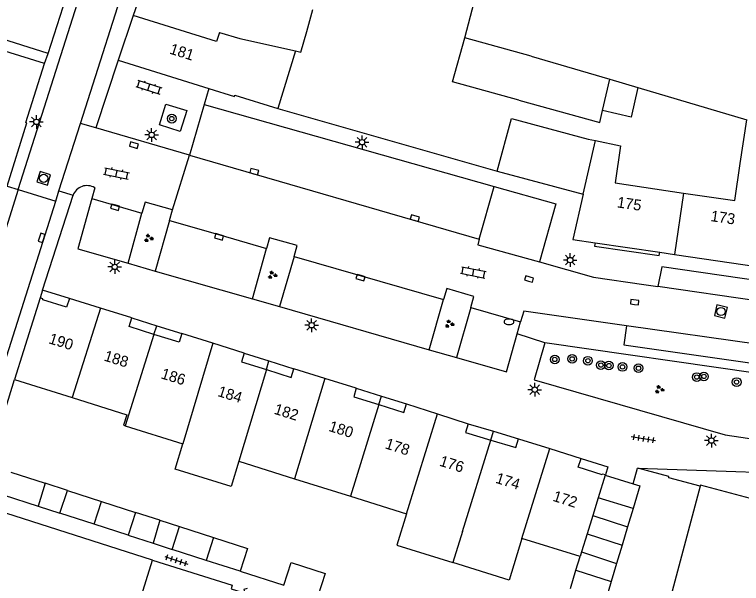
# Model space of a CAD drawing. Extents: x 132998 to 136004, y 396998 to 398512.
# Drawn here: x 133565.2 to 133631.8, y 397743.6 to 397795.8 of the extents above; entities that cross this region are included whole.
import ezdxf

# ---------------------------------------------------------------- set-up
doc = ezdxf.new("R2010")
doc.units = 0
for name, color, linetype in [('gg-afsc-erfafscheiding', 7, 'Continuous'), ('gg-afsc-hekwerk', 7, 'Continuous'), ('gg-afsc-muur', 7, 'Continuous'), ('gg-anno-huisnummerreeks BGT', 7, 'Continuous'), ('gg-bbg-bijgebouw', 7, 'Continuous'), ('gg-bbg-gedigitaliseerde bebouwing', 7, 'Continuous'), ('gg-bbg-gedigitaliseerde bijgebouw', 7, 'Continuous'), ('gg-bbg-hoofdgebouw', 7, 'Continuous'), ('gg-bbg-luifel en loopbrug', 7, 'Continuous'), ('gg-bbg-onder overbouw', 7, 'Continuous'), ('gg-bbg-pand overbouw', 7, 'Continuous'), ('gg-bbg-tussenscheiding', 7, 'Continuous'), ('gg-bbg-tussenscheiding niveau 01', 7, 'Continuous'), ('gg-knt-verharding', 7, 'Continuous'), ('gg-knt-verharding nz', 7, 'Continuous'), ('gt-grn-groengrens', 7, 'Continuous'), ('gt-grn-weggrens', 7, 'Continuous'), ('gt-symb-boom', 7, 'Continuous'), ('gt-symb-brandkraan', 7, 'Continuous'), ('gt-symb-groenvak', 7, 'Continuous'), ('gt-symb-klinker verharding', 7, 'Continuous'), ('gt-symb-kolk', 7, 'Continuous'), ('gt-symb-lichtmast', 7, 'Continuous'), ('gt-symb-rioolschacht', 7, 'Continuous'), ('gt-symb-tegel verharding', 7, 'Continuous')]:
    doc.layers.add(name, color=color, linetype=linetype)

# ---------------------------------------------------------------- blocks, each defined once
blk = doc.blocks.new('gt0-TEG1')
at = {"layer": 'gt-symb-tegel verharding'}
for p, q in [((-1.125, 0), (1.125, 0)), ((-0.9, -0.25), (-0.9, 0.25)), ((-0.45, -0.25), (-0.45, 0.25)), ((0, -0.25), (0, 0.25)), ((0.45, -0.25), (0.45, 0.25)), ((0.9, -0.25), (0.9, 0.25))]:
    blk.add_line(p, q, dxfattribs=at)
blk = doc.blocks.new('gt0-GRVAK')
at = {"layer": 'gt-symb-groenvak'}
for p, q in [((-0.11, 0.189), (-0.228, 0.24)), ((-0.182, 0.153), (0.088, 0.153)), ((-0.091, 0.211), (-0.156, 0.322)), ((-0.047, 0.214), (-0.047, 0.393)), ((-0.004, 0.211), (0.061, 0.322)), ((0.015, 0.189), (0.133, 0.24)), ((0.262, -0.052), (0.197, 0.059)), ((0.305, -0.049), (0.305, 0.13)), ((0.349, -0.052), (0.414, 0.059)), ((-0.245, -0.228), (-0.363, -0.177)), ((-0.318, -0.264), (-0.047, -0.264)), ((-0.226, -0.206), (-0.291, -0.095)), ((-0.183, -0.203), (-0.183, -0.024)), ((-0.139, -0.206), (-0.074, -0.095)), ((-0.12, -0.228), (-0.002, -0.177)), ((0.243, -0.074), (0.125, -0.023)), ((0.17, -0.11), (0.441, -0.11)), ((0.368, -0.074), (0.486, -0.023))]:
    blk.add_line(p, q, dxfattribs=at)
blk = doc.blocks.new('gt0-BOOM')
at = {"layer": 'gt-symb-boom'}
for radius in [0.4, 0.2]:
    blk.add_circle((0, 0), radius, dxfattribs=at)
blk = doc.blocks.new('gt0-LMAST')
at = {"layer": 'gt-symb-lichtmast'}
for p, q in [((-0.182, 0.173), (-0.447, 0.438)), ((-0.005, 0.246), (-0.005, 0.621)), ((0.172, 0.173), (0.437, 0.438)), ((-0.255, -0.004), (-0.63, -0.004)), ((-0.182, -0.181), (-0.447, -0.446)), ((-0.005, -0.254), (-0.005, -0.629)), ((0.437, -0.446), (0.172, -0.181)), ((0.245, -0.004), (0.62, -0.004))]:
    blk.add_line(p, q, dxfattribs=at)
blk.add_circle((-0.005, -0.004), 0.25, dxfattribs=at)
blk = doc.blocks.new('gt0-RS')
at = {"layer": 'gt-symb-rioolschacht'}
blk.add_lwpolyline([(-0.5, -0.5), (0.5, -0.5), (0.5, 0.5), (-0.5, 0.5)], close=True, dxfattribs=at)
blk.add_circle((0, 0), 0.375, dxfattribs=at)
blk = doc.blocks.new('gt0-KOLK')
at = {"layer": 'gt-symb-kolk'}
blk.add_lwpolyline([(0, 0), (0.375, 0), (0.375, 0.4), (-0.375, 0.4), (-0.375, 0), (0, 0)], dxfattribs=at)
blk = doc.blocks.new('gt0-BR')
at = {"layer": 'gt-symb-brandkraan'}
for centre, radius, start, end in [((-0.244, 0), 0.206, 107.56694, 252.43307), ((0.599, -2.664), 3, 106.89205, 107.56694), ((0, -0.691), 0.938, 73.10799, 106.89205), ((-0.599, -2.664), 3, 72.43309, 73.10799), ((0.244, 0), 0.206, 287.56695, 72.43309), ((0.599, 2.664), 3, 252.43307, 253.10797), ((0, 0.691), 0.938, 253.10797, 286.89206), ((-0.599, 2.664), 3, 286.89206, 287.56695)]:
    blk.add_arc(centre, radius, start, end, dxfattribs=at)
blk = doc.blocks.new('gt0-KL1')
at = {"layer": 'gt-symb-klinker verharding'}
for p, q in [((-1.15, 0.3), (1.15, 0.3)), ((-1, -0.3), (-1, 0.3)), ((-0.5, 0.3), (-0.5, 0.45)), ((0, -0.3), (0, 0.3)), ((0.5, 0.3), (0.5, 0.45)), ((1, -0.3), (1, 0.3)), ((-1.15, -0.3), (1.15, -0.3)), ((-0.5, -0.45), (-0.5, -0.3)), ((0.5, -0.45), (0.5, -0.3))]:
    blk.add_line(p, q, dxfattribs=at)

msp = doc.modelspace()

# ---------------------------------------------------------------- linework, layer by layer
at = {"layer": 'gg-afsc-erfafscheiding'}
for p, q in [((133622.345, 397789.092), (133632.32, 397786.138)), ((133585.858, 397744.693), (133589.867, 397743.405))]:
    msp.add_line(p, q, dxfattribs=at)
msp.add_lwpolyline([(133606.454, 397793.681), (133608.001, 397799.544), (133601.315, 397801.308), (133601.34, 397801.404)], dxfattribs=at)
at = {"layer": 'gg-afsc-hekwerk'}
msp.add_line((133577.807, 397745.717), (133561.561, 397750.915), dxfattribs=at)
at = {"layer": 'gg-afsc-muur'}
for p, q in [((133589.3, 397787.17), (133609.44, 397781.42)), ((133563.061, 397755.528), (133565.156, 397762.309))]:
    msp.add_line(p, q, dxfattribs=at)
for points in [[(133621.907, 397752.73), (133622.29, 397754.159), (133622.323, 397754.15)], [(133628.064, 397752.503), (133625.183, 397753.284), (133625.178, 397753.396), (133622.323, 397754.15)]]:
    msp.add_lwpolyline(points, dxfattribs=at)
at = {"layer": 'gg-bbg-bijgebouw'}
msp.add_line((133609.44, 397781.42), (133617.32, 397779.32), dxfattribs=at)
msp.add_lwpolyline([(133619.351, 397753.507), (133621.906, 397752.728), (133621.907, 397752.73)], dxfattribs=at)
at = {"layer": 'gg-bbg-gedigitaliseerde bebouwing'}
for p, q in [((133590.941, 397792.47), (133589.3, 397787.17)), ((133631.732, 397782.136), (133632.32, 397786.138)), ((133565.156, 397762.309), (133570.451, 397760.635)), ((133575.306, 397758.055), (133580.583, 397756.401)), ((133585.717, 397754.792), (133590.851, 397753.183)), ((133590.851, 397753.183), (133595.975, 397751.577)), ((133595.975, 397751.577), (133601.118, 397749.965)), ((133617.038, 397746.058), (133611.706, 397747.713))]:
    msp.add_line(p, q, dxfattribs=at)
for points in [[(133568.25, 397792.23), (133560.966, 397794.536), (133562.367, 397798.959), (133559.099, 397799.995), (133558.732, 397798.837), (133552.245, 397800.893), (133553.304, 397804.234)], [(133590.941, 397792.47), (133591.416, 397792.336), (133591.957, 397794.256), (133592.526, 397796.274)], [(133618.451, 397784.226), (133620.742, 397783.746), (133620.241, 397780.339), (133626.519, 397779.416)], [(133626.519, 397779.416), (133631.23, 397778.723), (133631.732, 397782.136)], [(133570.451, 397760.635), (133575.447, 397759.055), (133575.149, 397758.104), (133575.306, 397758.055)], [(133585.717, 397754.792), (133585.015, 397752.467), (133579.889, 397754.074), (133580.583, 397756.401)], [(133628.064, 397752.503), (133616.904, 397710.604), (133615.94, 397710.903), (133615.223, 397708.215), (133616.442, 397707.892)], [(133601.118, 397749.965), (133600.221, 397747.102), (133605.355, 397745.493)], [(133611.706, 397747.713), (133610.52, 397743.874), (133605.355, 397745.493)]]:
    msp.add_lwpolyline(points, dxfattribs=at)
at = {"layer": 'gg-bbg-gedigitaliseerde bijgebouw'}
for p, q in [((133612.554, 397791.992), (133606.454, 397793.681)), ((133612.554, 397791.992), (133619.752, 397789.86)), ((133619.752, 397789.86), (133622.345, 397789.092)), ((133569.325, 397750.033), (133570, 397752.119)), ((133570, 397752.119), (133573.128, 397751.106)), ((133573.128, 397751.106), (133576.249, 397750.096)), ((133621.903, 397750.463), (133621.397, 397748.774)), ((133572.449, 397749.022), (133569.325, 397750.033)), ((133576.249, 397750.096), (133575.574, 397748.01)), ((133575.574, 397748.01), (133572.449, 397749.022)), ((133579.611, 397746.704), (133580.282, 397748.79)), ((133580.282, 397748.79), (133583.407, 397747.784)), ((133621.397, 397748.774), (133620.895, 397747.099)), ((133620.895, 397747.099), (133620.392, 397745.418)), ((133582.744, 397745.695), (133579.611, 397746.704)), ((133585.858, 397744.693), (133582.744, 397745.695)), ((133616.655, 397744.779), (133617.038, 397746.058)), ((133620.392, 397745.418), (133619.888, 397743.737)), ((133616.156, 397743.11), (133616.655, 397744.779)), ((133619.888, 397743.737), (133619.386, 397742.06))]:
    msp.add_line(p, q, dxfattribs=at)
for points in [[(133611.429, 397787.929), (133605.329, 397789.618), (133606.454, 397793.681)], [(133622.345, 397789.092), (133621.723, 397786.397), (133619.093, 397787.004)], [(133611.429, 397787.929), (133618.833, 397785.879), (133619.093, 397787.004)], [(133609.44, 397781.42), (133610.73, 397786.25), (133617.772, 397784.368), (133618.451, 397784.226)], [(133621.907, 397752.73), (133622.526, 397752.542), (133621.903, 397750.463)], [(133583.407, 397747.784), (133586.529, 397746.779), (133585.858, 397744.693)], [(133589.867, 397743.405), (133590.539, 397745.49), (133593.661, 397744.484), (133592.989, 397742.399)]]:
    msp.add_lwpolyline(points, dxfattribs=at)
at = {"layer": 'gg-bbg-hoofdgebouw'}
for p, q in [((133578.19, 397802.06), (133576.045, 397795.722)), ((133568.25, 397792.23), (133570.287, 397798.658)), ((133576.045, 397795.722), (133574.66, 397791.63)), ((133574.66, 397791.63), (133582.979, 397789.018)), ((133618.408, 397774.859), (133624.344, 397773.987)), ((133624.344, 397773.987), (133625.692, 397773.789)), ((133625.692, 397773.789), (133633.538, 397772.636)), ((133567.493, 397769.782), (133565.977, 397764.934)), ((133573.037, 397768.845), (133570.182, 397769.738)), ((133575.909, 397767.947), (133573.037, 397768.845)), ((133583.334, 397765.627), (133580.507, 397766.512)), ((133586.219, 397764.723), (133583.334, 397765.627)), ((133565.977, 397764.934), (133565.156, 397762.309)), ((133593.629, 397762.393), (133590.788, 397763.287)), ((133596.505, 397761.489), (133593.629, 397762.393)), ((133601.104, 397760.069), (133603.947, 397759.148)), ((133603.947, 397759.148), (133606.775, 397758.231)), ((133611.394, 397756.86), (133614.257, 397755.956)), ((133614.257, 397755.956), (133617.121, 397755.052)), ((133619.351, 397753.507), (133619.36, 397753.536)), ((133574.533, 397735.247), (133577.807, 397745.717))]:
    msp.add_line(p, q, dxfattribs=at)
for points in [[(133567.891, 397791.299), (133556.548, 397794.815), (133550.089, 397774.365)], [(133564.478, 397780.059), (133566.297, 397785.859), (133566.192, 397785.892), (133567.891, 397791.299)], [(133582.979, 397789.018), (133585.33, 397788.28), (133585.36, 397788.4), (133589.3, 397787.17)], [(133617.32, 397779.32), (133616.36, 397775.16), (133618.408, 397774.859)], [(133641.366, 397750.75), (133640.926, 397749.172), (133628.092, 397752.609), (133628.064, 397752.503)], [(133577.807, 397745.717), (133585.133, 397743.423), (133585.024, 397743.075), (133586.298, 397742.676), (133586.212, 397743.047), (133586.536, 397743.145)]]:
    msp.add_lwpolyline(points, dxfattribs=at)
at = {"layer": 'gg-bbg-luifel en loopbrug'}
for p, q in [((133564.811, 397753.799), (133567.975, 397752.775)), ((133567.975, 397752.775), (133567.315, 397750.68)), ((133570, 397752.119), (133567.975, 397752.775)), ((133564.124, 397751.708), (133567.315, 397750.68)), ((133567.315, 397750.68), (133569.325, 397750.033)), ((133578.487, 397749.371), (133576.249, 397750.096)), ((133578.487, 397749.371), (133577.86, 397747.27)), ((133578.487, 397749.371), (133580.282, 397748.79)), ((133575.574, 397748.01), (133577.86, 397747.27)), ((133577.86, 397747.27), (133579.611, 397746.704))]:
    msp.add_line(p, q, dxfattribs=at)
at = {"layer": 'gg-bbg-onder overbouw'}
for points in [[(133570.182, 397769.738), (133569.931, 397768.936), (133567.736, 397769.622), (133567.76, 397769.698), (133567.493, 397769.782)], [(133577.942, 397766.435), (133575.656, 397767.151), (133575.909, 397767.947)], [(133580.507, 397766.512), (133580.256, 397765.71), (133577.942, 397766.435)], [(133586.219, 397764.723), (133585.967, 397763.925), (133588.256, 397763.204)], [(133588.256, 397763.204), (133590.536, 397762.486), (133590.788, 397763.287)], [(133596.505, 397761.489), (133596.272, 397760.714), (133598.574, 397759.994)], [(133598.574, 397759.994), (133600.869, 397759.276), (133601.104, 397760.069)], [(133606.775, 397758.231), (133606.535, 397757.426), (133608.851, 397756.734)], [(133608.851, 397756.734), (133611.153, 397756.046), (133611.394, 397756.86)], [(133619.36, 397753.536), (133619.093, 397753.62), (133619.069, 397753.544), (133616.862, 397754.254), (133617.121, 397755.052)]]:
    msp.add_lwpolyline(points, dxfattribs=at)
at = {"layer": 'gg-bbg-pand overbouw'}
for p, q in [((133567.72, 397770.508), (133567.493, 397769.782)), ((133570.182, 397769.738), (133567.72, 397770.508)), ((133575.909, 397767.947), (133578.201, 397767.232)), ((133578.201, 397767.232), (133580.507, 397766.512)), ((133586.219, 397764.723), (133588.497, 397764.007)), ((133588.497, 397764.007), (133590.788, 397763.287)), ((133596.505, 397761.489), (133598.804, 397760.779)), ((133598.804, 397760.779), (133601.104, 397760.069)), ((133606.775, 397758.231), (133609.087, 397757.546)), ((133609.087, 397757.546), (133611.394, 397756.86))]:
    msp.add_line(p, q, dxfattribs=at)
msp.add_lwpolyline([(133617.121, 397755.052), (133619.593, 397754.274), (133619.36, 397753.536)], dxfattribs=at)
at = {"layer": 'gg-bbg-tussenscheiding'}
for p, q in [((133619.093, 397787.004), (133619.752, 397789.86)), ((133617.32, 397779.32), (133618.451, 397784.226)), ((133626.519, 397779.416), (133625.692, 397773.789)), ((133573.037, 397768.845), (133570.451, 397760.635)), ((133577.942, 397766.435), (133575.306, 397758.055)), ((133583.334, 397765.627), (133580.583, 397756.401)), ((133588.256, 397763.204), (133585.717, 397754.792)), ((133593.629, 397762.393), (133590.851, 397753.183)), ((133598.574, 397759.994), (133595.975, 397751.577)), ((133601.118, 397749.965), (133603.947, 397759.148)), ((133606.252, 397748.356), (133608.851, 397756.734)), ((133611.706, 397747.713), (133614.257, 397755.956)), ((133619.351, 397753.507), (133618.704, 397751.422)), ((133572.449, 397749.022), (133573.128, 397751.106)), ((133618.704, 397751.422), (133618.201, 397749.804)), ((133621.903, 397750.463), (133618.704, 397751.422)), ((133618.201, 397749.804), (133617.68, 397748.124)), ((133618.201, 397749.804), (133621.397, 397748.774)), ((133606.252, 397748.356), (133605.355, 397745.493)), ((133583.407, 397747.784), (133582.744, 397745.695)), ((133617.68, 397748.124), (133617.166, 397746.47)), ((133617.68, 397748.124), (133620.895, 397747.099)), ((133617.166, 397746.47), (133617.038, 397746.058)), ((133617.166, 397746.47), (133620.392, 397745.418)), ((133616.655, 397744.779), (133619.888, 397743.737))]:
    msp.add_line(p, q, dxfattribs=at)
for points in [[(133583.947, 397794.15), (133583.684, 397793.325), (133576.045, 397795.722)], [(133583.947, 397794.15), (133585.822, 397793.618), (133590.941, 397792.47)]]:
    msp.add_lwpolyline(points, dxfattribs=at)
at = {"layer": 'gg-bbg-tussenscheiding niveau 01'}
for p, q in [((133577.942, 397766.435), (133578.201, 397767.232)), ((133588.256, 397763.204), (133588.497, 397764.007)), ((133598.574, 397759.994), (133598.804, 397760.779)), ((133608.851, 397756.734), (133609.087, 397757.546))]:
    msp.add_line(p, q, dxfattribs=at)
at = {"layer": 'gg-knt-verharding'}
for p, q in [((133567.891, 397791.299), (133568.25, 397792.23)), ((133582.979, 397789.018), (133582.557, 397787.557)), ((133582.557, 397787.557), (133581.21, 397782.9)), ((133582.557, 397787.557), (133609.162, 397780.025)), ((133569.233, 397779.616), (133571.202, 397785.807)), ((133579.652, 397777.877), (133581.21, 397782.9)), ((133565.5, 397779.742), (133520.598, 397638.541)), ((133572.506, 397779.899), (133572.255, 397778.903)), ((133567.72, 397770.508), (133570.519, 397779.207)), ((133568.932, 397778.669), (133569.233, 397779.616)), ((133579.369, 397776.892), (133579.652, 397777.877)), ((133575.573, 397772.98), (133576.844, 397777.581)), ((133579.369, 397776.892), (133578.055, 397772.244)), ((133586.983, 397769.719), (133588.267, 397774.31)), ((133575.573, 397772.98), (133578.055, 397772.244)), ((133590.808, 397773.583), (133589.471, 397768.991)), ((133578.055, 397772.244), (133586.983, 397769.719)), ((133622.897, 397771.029), (133624.166, 397770.845)), ((133586.983, 397769.719), (133589.471, 397768.991)), ((133603.192, 397765.036), (133604.502, 397769.638)), ((133589.471, 397768.991), (133603.192, 397765.036)), ((133607.008, 397768.916), (133605.712, 397764.319)), ((133611.268, 397766.48), (133611.579, 397767.588)), ((133603.192, 397765.036), (133605.712, 397764.319))]:
    msp.add_line(p, q, dxfattribs=at)
for points in [[(133565.5, 397779.742), (133577.243, 397816.67), (133610.301, 397943.866), (133613.733, 397990.772)], [(133571.202, 397785.807), (133580.793, 397815.951), (133611.866, 397935.493)], [(133609.162, 397780.025), (133614.805, 397778.427), (133613.299, 397773.092)], [(133524.006, 397637.43), (133526.533, 397645.278), (133538.315, 397682.385), (133556.577, 397740.031), (133562.843, 397759.532), (133568.932, 397778.669)], [(133572.255, 397778.903), (133570.967, 397774.293), (133575.573, 397772.98)], [(133579.652, 397777.877), (133577.135, 397778.593), (133576.844, 397777.581)], [(133590.808, 397773.583), (133591.074, 397774.606), (133588.556, 397775.299), (133588.267, 397774.31)], [(133607.79, 397775.18), (133607.65, 397774.67), (133613.299, 397773.092)], [(133618.408, 397774.859), (133618.363, 397774.552), (133624.299, 397773.68), (133624.344, 397773.987)], [(133613.299, 397773.092), (133618.28, 397771.7), (133622.897, 397771.029)], [(133658.85, 397765.811), (133659.048, 397767.615), (133624.548, 397772.634), (133624.166, 397770.845)], [(133607.008, 397768.916), (133607.296, 397769.929), (133604.824, 397770.64), (133604.502, 397769.638)], [(133621.298, 397767.229), (133611.875, 397768.583), (133611.579, 397767.588)], [(133621.298, 397767.229), (133621.048, 397765.479), (133636.903, 397763.21), (133637.156, 397764.979)], [(133605.712, 397764.319), (133610.289, 397762.991), (133611.268, 397766.48)], [(133613.791, 397765.656), (133612.837, 397762.259), (133630.343, 397757.222), (133633.228, 397756.796)], [(133634.05, 397762.45), (133633.323, 397762.592), (133633.328, 397762.847), (133613.791, 397765.656)], [(133622.323, 397754.15), (133642.123, 397753.471), (133641.366, 397750.75)]]:
    msp.add_lwpolyline(points, dxfattribs=at)
msp.add_arc((133571.795, 397778.741), 1.359, 58.45815, 159.94459, dxfattribs=at)
at = {"layer": 'gg-knt-verharding nz'}
for p, q in [((133572.603, 397785.4), (133571.202, 397785.807)), ((133581.21, 397782.9), (133572.603, 397785.4)), ((133581.21, 397782.9), (133607.79, 397775.18)), ((133607.79, 397775.18), (133609.162, 397780.025)), ((133572.255, 397778.903), (133576.844, 397777.581)), ((133590.808, 397773.583), (133604.502, 397769.638)), ((133658.85, 397765.811), (133624.166, 397770.845)), ((133607.008, 397768.916), (133611.579, 397767.588)), ((133637.156, 397764.979), (133621.298, 397767.229))]:
    msp.add_line(p, q, dxfattribs=at)
msp.add_lwpolyline([(133579.369, 397776.892), (133583.974, 397775.585), (133588.267, 397774.31)], dxfattribs=at)
at = {"layer": 'gt-grn-groengrens'}
msp.add_lwpolyline([(133578.442, 397785.677), (133579.041, 397787.585), (133580.95, 397786.986), (133580.351, 397785.078), (133578.442, 397785.677)], dxfattribs=at)
at = {"layer": 'gt-grn-weggrens'}
for p, q in [((133574.66, 397791.63), (133572.603, 397785.4)), ((133564.478, 397780.059), (133565.5, 397779.742)), ((133565.5, 397779.742), (133568.932, 397778.669)), ((133569.233, 397779.616), (133570.519, 397779.207)), ((133613.791, 397765.656), (133611.268, 397766.48))]:
    msp.add_line(p, q, dxfattribs=at)

# ---------------------------------------------------------------- block references
at = {"layer": 'gt-symb-boom'}
for p in [(133579.582, 397786.246), (133614.714, 397764.137), (133616.309, 397764.193), (133617.758, 397764.024), (133618.942, 397763.621), (133619.679, 397763.576), (133620.927, 397763.449), (133622.396, 397763.335), (133628.397, 397762.577), (133627.745, 397762.523), (133631.4, 397762.065)]:
    msp.add_blockref('gt0-BOOM', p, dxfattribs=at)
at = {"layer": 'gt-symb-brandkraan'}
msp.add_blockref('gt0-BR', (133610.516, 397767.598), dxfattribs=at)
at = {"layer": 'gt-symb-groenvak'}
for p in [(133577.445, 397775.269), (133588.798, 397771.891), (133605.038, 397767.398), (133624.303, 397761.383)]:
    msp.add_blockref('gt0-GRVAK', p, dxfattribs=at)
at = {"layer": 'gt-symb-klinker verharding'}
for p, rotation in [((133577.473, 397789.135), -17.45655813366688), ((133574.514, 397781.207), -11.298700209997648), ((133607.244, 397772.13), -11.298700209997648)]:
    msp.add_blockref('gt0-KL1', p, dxfattribs=dict(at, rotation=rotation))
at = {"layer": 'gt-symb-kolk'}
for p, rotation in [((133576.049, 397783.62), -15.898187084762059), ((133587.09, 397781.192), -16.07917236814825), ((133574.432, 397778.298), 164.44827510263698), ((133601.817, 397776.915), -16.913217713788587), ((133567.828, 397775.242), 72.36228444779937), ((133583.973, 397775.585), 164.156917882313), ((133596.945, 397771.839), 164.15691788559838), ((133612.302, 397771.336), -16.984732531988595), ((133622.019, 397769.191), -6.662963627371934)]:
    msp.add_blockref('gt0-KOLK', p, dxfattribs=dict(at, rotation=rotation))
at = {"layer": 'gt-symb-lichtmast'}
for p in [(133567.172, 397785.951), (133577.739, 397784.759), (133597.045, 397784.087), (133616.131, 397773.261), (133574.351, 397772.637), (133592.416, 397767.284), (133612.883, 397761.364), (133629.09, 397756.697)]:
    msp.add_blockref('gt0-LMAST', p, dxfattribs=at)
at = {"layer": 'gt-symb-rioolschacht'}
for p, rotation in [((133567.829, 397780.769), -106.80354801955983), ((133629.956, 397768.538), 166.40843956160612)]:
    msp.add_blockref('gt0-RS', p, dxfattribs=dict(at, rotation=rotation))
at = {"layer": 'gt-symb-tegel verharding'}
for p, rotation in [((133622.842, 397756.861), 170.67893929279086), ((133579.995, 397745.705), -18.416834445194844)]:
    msp.add_blockref('gt0-TEG1', p, dxfattribs=dict(at, rotation=rotation))

# ---------------------------------------------------------------- texts
at = {"layer": 'gg-anno-huisnummerreeks BGT'}
for s, rotation, p in [('181', 342.5, (133579.306, 397792.232)), ('175', 351.6, (133620.381, 397778.107)), ('173', 351.6, (133628.971, 397776.845)), ('190', 342.6, (133568.222, 397765.637)), ('188', 342.7, (133573.285, 397764.052)), ('186', 342.6, (133578.517, 397762.421)), ('184', 342.6, (133583.717, 397760.792)), ('182', 342.5, (133588.888, 397759.168)), ('180', 342.5, (133593.911, 397757.588)), ('178', 342.1, (133599.08, 397755.993)), ('176', 342.7, (133604.065, 397754.398)), ('174', 342.5, (133609.209, 397752.83)), ('172', 342.5, (133614.461, 397751.173))]:
    msp.add_text(s, height=1, rotation=rotation, dxfattribs=at).set_placement(p)

doc.saveas('drawing.dxf')
